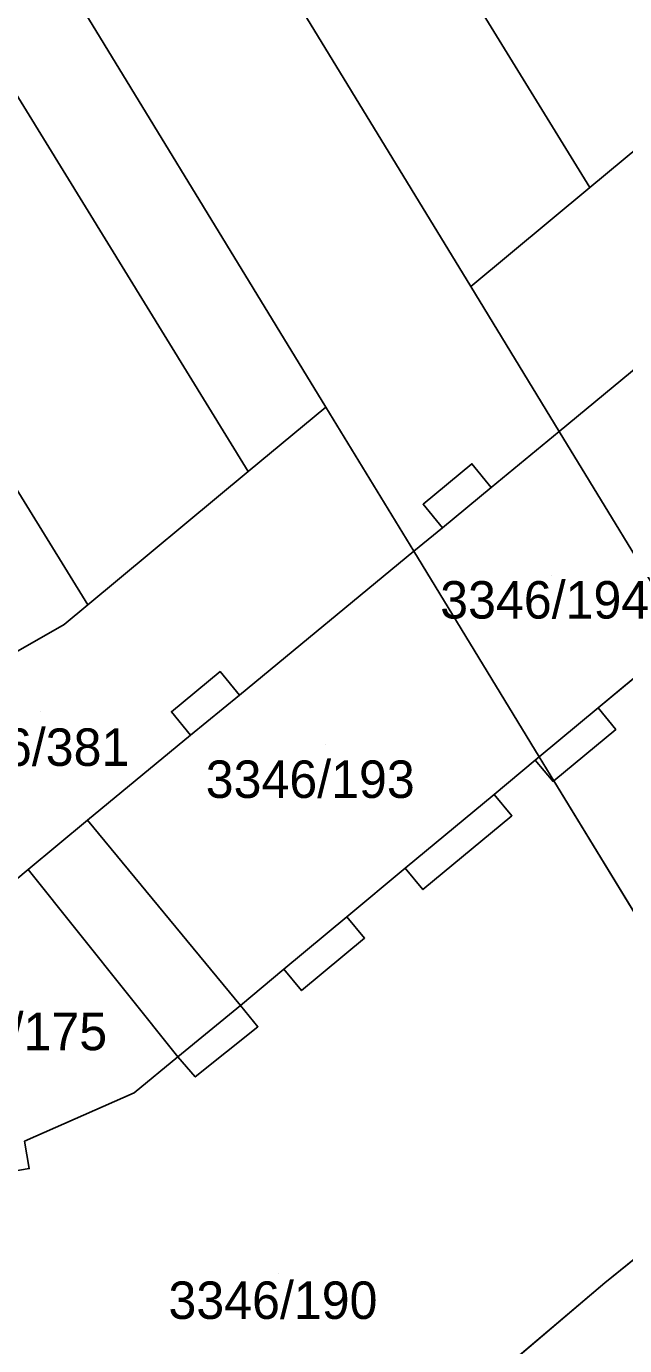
# Model space of a CAD drawing. Extents: x -262715 to -259381, y -1237238 to -1231182.
# Drawn here: x -261938.6 to -261906.7, y -1235267.1 to -1235196.7 of the extents above; entities that cross this region are included whole.
import ezdxf

# ---------------------------------------------------------------- set-up
doc = ezdxf.new("R2010")
doc.units = 0
for name, color, linetype in [('body_kn', 7, 'Continuous'), ('kladpar_druhypozemkov', 7, 'Continuous'), ('kladpar_hranice', 7, 'Continuous'), ('kladpar_parcelnecisla', 7, 'Continuous'), ('kladpar_plochy', 7, 'Continuous'), ('zappar_hrandruhpozemk', 7, 'Continuous')]:
    doc.layers.add(name, color=color, linetype=linetype)

msp = doc.modelspace()

# ---------------------------------------------------------------- linework, layer by layer
at = {"layer": 'body_kn'}
for p, q in [((-261908.56, -1235205.33), (-261908.56, -1235205.33)), ((-261914.91, -1235210.61), (-261914.91, -1235210.61)), ((-261922.65, -1235217.04), (-261922.65, -1235217.04)), ((-261922.65, -1235217.04), (-261922.65, -1235217.04)), ((-261910.19, -1235218.34), (-261910.19, -1235218.34)), ((-261910.19, -1235218.34), (-261910.19, -1235218.34)), ((-261926.79, -1235220.48), (-261926.79, -1235220.48)), ((-261914.85, -1235220.07), (-261914.85, -1235220.07)), ((-261913.82, -1235221.33), (-261913.82, -1235221.33)), ((-261917.46, -1235222.23), (-261917.46, -1235222.23)), ((-261916.43, -1235223.48), (-261916.43, -1235223.48)), ((-261916.43, -1235223.48), (-261916.43, -1235223.48)), ((-261917.95, -1235224.74), (-261917.95, -1235224.74)), ((-261917.95, -1235224.74), (-261917.95, -1235224.74)), ((-261935.35, -1235227.6), (-261935.35, -1235227.6)), ((-261936.61, -1235228.64), (-261936.61, -1235228.64)), ((-261928.29, -1235231.16), (-261928.29, -1235231.16)), ((-261927.26, -1235232.41), (-261927.26, -1235232.41)), ((-261930.89, -1235233.3), (-261930.89, -1235233.3)), ((-261908.12, -1235233.1), (-261908.12, -1235233.1)), ((-261929.87, -1235234.55), (-261929.87, -1235234.55)), ((-261929.87, -1235234.55), (-261929.87, -1235234.55)), ((-261907.18, -1235234.24), (-261907.18, -1235234.24)), ((-261911.47, -1235235.88), (-261911.47, -1235235.88)), ((-261911.47, -1235235.88), (-261911.47, -1235235.88)), ((-261911.26, -1235235.71), (-261911.26, -1235235.71)), ((-261911.26, -1235235.71), (-261911.26, -1235235.71)), ((-261910.52, -1235237.02), (-261910.52, -1235237.02)), ((-261910.48, -1235236.99), (-261910.48, -1235236.99)), ((-261910.48, -1235236.99), (-261910.48, -1235236.99)), ((-261913.67, -1235237.71), (-261913.67, -1235237.71)), ((-261912.72, -1235238.85), (-261912.72, -1235238.85)), ((-261935.36, -1235239.08), (-261935.36, -1235239.08)), ((-261935.36, -1235239.08), (-261935.36, -1235239.08)), ((-261938.53, -1235241.72), (-261938.53, -1235241.72)), ((-261938.53, -1235241.72), (-261938.53, -1235241.72)), ((-261918.41, -1235241.65), (-261918.41, -1235241.65)), ((-261918.41, -1235241.65), (-261918.41, -1235241.65)), ((-261917.47, -1235242.79), (-261917.47, -1235242.79)), ((-261921.53, -1235244.25), (-261921.53, -1235244.25)), ((-261920.58, -1235245.38), (-261920.58, -1235245.38)), ((-261924.89, -1235247.04), (-261924.89, -1235247.04)), ((-261924.89, -1235247.04), (-261924.89, -1235247.04)), ((-261923.94, -1235248.18), (-261923.94, -1235248.18)), ((-261927.21, -1235248.97), (-261927.21, -1235248.97)), ((-261926.27, -1235250.11), (-261926.27, -1235250.11)), ((-261930.55, -1235251.72), (-261930.55, -1235251.72)), ((-261930.55, -1235251.72), (-261930.55, -1235251.72)), ((-261929.62, -1235252.79), (-261929.62, -1235252.79)), ((-261932.88, -1235253.64), (-261932.88, -1235253.64)), ((-261938.48, -1235257.68), (-261938.48, -1235257.68)), ((-261907.76, -1235263.78), (-261907.76, -1235263.78))]:
    msp.add_line(p, q, dxfattribs=at)
at = {"layer": 'kladpar_druhypozemkov'}
for p, q in [((-261910.62, -1235226.04), (-261910.62, -1235226.04)), ((-261937.87, -1235233.31), (-261937.87, -1235233.31)), ((-261922.69, -1235235.04), (-261922.69, -1235235.04)), ((-261925.15, -1235263.27), (-261925.15, -1235263.27))]:
    msp.add_line(p, q, dxfattribs=at)
at = {"layer": 'kladpar_hranice'}
for points in [[(-262032.85, -1235003.37), (-262030.35, -1234992.98), (-261902.99, -1235200.1), (-261905.01, -1235202.38), (-261908.56, -1235205.33), (-262032.85, -1235003.37)], [(-262035.43, -1235013.22), (-262032.85, -1235003.37), (-261908.56, -1235205.33), (-261914.91, -1235210.61), (-261930.64, -1235184.85), (-262035.43, -1235013.22)], [(-261922.65, -1235217.04), (-261938.35, -1235191.32), (-262038.63, -1235027.04), (-262035.43, -1235013.22), (-261930.64, -1235184.85), (-261914.91, -1235210.61), (-261910.19, -1235218.34), (-261913.82, -1235221.33), (-261914.85, -1235220.07), (-261917.46, -1235222.23), (-261916.43, -1235223.48), (-261917.95, -1235224.74), (-261922.65, -1235217.04)], [(-262040.56, -1235035.39), (-262038.63, -1235027.04), (-261938.35, -1235191.32), (-261922.65, -1235217.04), (-261926.79, -1235220.48), (-262040.56, -1235035.39)], [(-262044.28, -1235050.83), (-262040.56, -1235035.39), (-261926.79, -1235220.48), (-261935.35, -1235227.6), (-262044.28, -1235050.83)], [(-262047.93, -1235065.97), (-262044.28, -1235050.83), (-261935.35, -1235227.6), (-261936.61, -1235228.64), (-261944.82, -1235233.33), (-262047.93, -1235065.97)], [(-261910.19, -1235218.34), (-261914.91, -1235210.61), (-261908.56, -1235205.33), (-261905.01, -1235202.38)], [(-261892.91, -1235208.12), (-261886.88, -1235215.43), (-261885.93, -1235216.57), (-261890.76, -1235220.59), (-261891.71, -1235219.45), (-261894.75, -1235221.97), (-261893.8, -1235223.11), (-261897.15, -1235225.9), (-261898.1, -1235224.76), (-261900.29, -1235226.59), (-261899.35, -1235227.72), (-261902.74, -1235230.54), (-261903.52, -1235229.27), (-261910.19, -1235218.34), (-261902.99, -1235212.39), (-261904.01, -1235211.15), (-261901.41, -1235209.02), (-261900.39, -1235210.25), (-261894.83, -1235205.67), (-261892.91, -1235208.12)], [(-261902.99, -1235212.39), (-261910.19, -1235218.34)], [(-261944.82, -1235233.33), (-261936.61, -1235228.64), (-261935.35, -1235227.6), (-261926.79, -1235220.48), (-261922.65, -1235217.04), (-261917.95, -1235224.74), (-261927.26, -1235232.41), (-261928.29, -1235231.16), (-261930.89, -1235233.3), (-261929.87, -1235234.55), (-261935.36, -1235239.08), (-261938.53, -1235241.72), (-261940.87, -1235243.65)], [(-261917.95, -1235224.74), (-261916.43, -1235223.48), (-261917.46, -1235222.23), (-261914.85, -1235220.07), (-261913.82, -1235221.33), (-261910.19, -1235218.34), (-261903.52, -1235229.27), (-261902.74, -1235230.54), (-261904.09, -1235231.67), (-261905.04, -1235230.53), (-261908.12, -1235233.1), (-261907.18, -1235234.24), (-261910.48, -1235236.99), (-261911.26, -1235235.71), (-261917.95, -1235224.74)], [(-261917.95, -1235224.74), (-261911.26, -1235235.71), (-261910.48, -1235236.99), (-261910.52, -1235237.02), (-261911.47, -1235235.88), (-261913.67, -1235237.71), (-261912.72, -1235238.85), (-261917.47, -1235242.79), (-261918.41, -1235241.65), (-261921.53, -1235244.25), (-261920.58, -1235245.38), (-261923.94, -1235248.18), (-261924.89, -1235247.04), (-261927.21, -1235248.97), (-261935.36, -1235239.08), (-261929.87, -1235234.55), (-261930.89, -1235233.3), (-261928.29, -1235231.16), (-261927.26, -1235232.41), (-261917.95, -1235224.74)], [(-261935.51, -1235287.3), (-261907.76, -1235263.78), (-261898.63, -1235256.4), (-261910.48, -1235236.99), (-261907.18, -1235234.24), (-261908.12, -1235233.1), (-261905.04, -1235230.53)], [(-261942.74, -1235258.4), (-261938.48, -1235257.68), (-261938.73, -1235256.22), (-261932.88, -1235253.64), (-261930.55, -1235251.72), (-261929.62, -1235252.79), (-261926.27, -1235250.11), (-261927.21, -1235248.97), (-261924.89, -1235247.04), (-261923.94, -1235248.18), (-261920.58, -1235245.38), (-261921.53, -1235244.25), (-261918.41, -1235241.65), (-261917.47, -1235242.79), (-261912.72, -1235238.85), (-261913.67, -1235237.71), (-261911.47, -1235235.88), (-261910.52, -1235237.02), (-261910.48, -1235236.99)], [(-261910.48, -1235236.99), (-261898.63, -1235256.4), (-261907.76, -1235263.78), (-261935.51, -1235287.3)], [(-261935.36, -1235239.08), (-261927.21, -1235248.97), (-261926.27, -1235250.11), (-261929.62, -1235252.79), (-261930.55, -1235251.72), (-261932.88, -1235253.64), (-261938.73, -1235256.22), (-261938.48, -1235257.68), (-261942.74, -1235258.4), (-261942.99, -1235256.95), (-261945.96, -1235257.45), (-261948.08, -1235244.93), (-261940.87, -1235243.65), (-261938.53, -1235241.72), (-261935.36, -1235239.08)]]:
    msp.add_lwpolyline(points, dxfattribs=at)
at = {"layer": 'kladpar_plochy'}
for p, q in [((-261908.12, -1235233.1), (-261905.04, -1235230.53)), ((-261907.18, -1235234.24), (-261908.12, -1235233.1)), ((-261910.48, -1235236.99), (-261907.18, -1235234.24)), ((-261898.63, -1235256.4), (-261910.48, -1235236.99)), ((-261907.76, -1235263.78), (-261898.63, -1235256.4)), ((-261935.51, -1235287.3), (-261907.76, -1235263.78))]:
    msp.add_line(p, q, dxfattribs=at)
for points in [[(-262032.85, -1235003.37), (-262030.35, -1234992.98), (-261902.99, -1235200.1), (-261905.01, -1235202.38), (-261908.56, -1235205.33)], [(-262035.43, -1235013.22), (-262032.85, -1235003.37), (-261908.56, -1235205.33), (-261914.91, -1235210.61), (-261930.64, -1235184.85)], [(-261922.65, -1235217.04), (-261938.35, -1235191.32), (-262038.63, -1235027.04), (-262035.43, -1235013.22), (-261930.64, -1235184.85), (-261914.91, -1235210.61), (-261910.19, -1235218.34), (-261913.82, -1235221.33), (-261914.85, -1235220.07), (-261917.46, -1235222.23), (-261916.43, -1235223.48), (-261917.95, -1235224.74)], [(-262040.56, -1235035.39), (-262038.63, -1235027.04), (-261938.35, -1235191.32), (-261922.65, -1235217.04), (-261926.79, -1235220.48)], [(-262044.28, -1235050.83), (-262040.56, -1235035.39), (-261926.79, -1235220.48), (-261935.35, -1235227.6)], [(-262047.93, -1235065.97), (-262044.28, -1235050.83), (-261935.35, -1235227.6), (-261936.61, -1235228.64), (-261944.82, -1235233.33)], [(-261892.91, -1235208.12), (-261886.88, -1235215.43), (-261885.93, -1235216.57), (-261890.76, -1235220.59), (-261891.71, -1235219.45), (-261894.75, -1235221.97), (-261893.8, -1235223.11), (-261897.15, -1235225.9), (-261898.1, -1235224.76), (-261900.29, -1235226.59), (-261899.35, -1235227.72), (-261902.74, -1235230.54), (-261903.52, -1235229.27), (-261910.19, -1235218.34), (-261902.99, -1235212.39), (-261904.01, -1235211.15), (-261901.41, -1235209.02), (-261900.39, -1235210.25), (-261894.83, -1235205.67)], [(-261917.95, -1235224.74), (-261916.43, -1235223.48), (-261917.46, -1235222.23), (-261914.85, -1235220.07), (-261913.82, -1235221.33), (-261910.19, -1235218.34), (-261903.52, -1235229.27), (-261902.74, -1235230.54), (-261904.09, -1235231.67), (-261905.04, -1235230.53), (-261908.12, -1235233.1), (-261907.18, -1235234.24), (-261910.48, -1235236.99), (-261911.26, -1235235.71)], [(-261917.95, -1235224.74), (-261911.26, -1235235.71), (-261910.48, -1235236.99), (-261910.52, -1235237.02), (-261911.47, -1235235.88), (-261913.67, -1235237.71), (-261912.72, -1235238.85), (-261917.47, -1235242.79), (-261918.41, -1235241.65), (-261921.53, -1235244.25), (-261920.58, -1235245.38), (-261923.94, -1235248.18), (-261924.89, -1235247.04), (-261927.21, -1235248.97), (-261935.36, -1235239.08), (-261929.87, -1235234.55), (-261930.89, -1235233.3), (-261928.29, -1235231.16), (-261927.26, -1235232.41)], [(-261935.36, -1235239.08), (-261927.21, -1235248.97), (-261926.27, -1235250.11), (-261929.62, -1235252.79), (-261930.55, -1235251.72), (-261932.88, -1235253.64), (-261938.73, -1235256.22), (-261938.48, -1235257.68), (-261942.74, -1235258.4), (-261942.99, -1235256.95), (-261945.96, -1235257.45), (-261948.08, -1235244.93), (-261940.87, -1235243.65), (-261938.53, -1235241.72)]]:
    msp.add_lwpolyline(points, close=True, dxfattribs=at)
for points in [[(-261902.99, -1235212.39), (-261910.19, -1235218.34), (-261914.91, -1235210.61), (-261908.56, -1235205.33), (-261905.01, -1235202.38)], [(-261944.82, -1235233.33), (-261936.61, -1235228.64), (-261935.35, -1235227.6), (-261926.79, -1235220.48), (-261922.65, -1235217.04), (-261917.95, -1235224.74), (-261927.26, -1235232.41), (-261928.29, -1235231.16), (-261930.89, -1235233.3), (-261929.87, -1235234.55), (-261935.36, -1235239.08), (-261938.53, -1235241.72), (-261940.87, -1235243.65)], [(-261942.74, -1235258.4), (-261938.48, -1235257.68), (-261938.73, -1235256.22), (-261932.88, -1235253.64), (-261930.55, -1235251.72), (-261929.62, -1235252.79), (-261926.27, -1235250.11), (-261927.21, -1235248.97), (-261924.89, -1235247.04), (-261923.94, -1235248.18), (-261920.58, -1235245.38), (-261921.53, -1235244.25), (-261918.41, -1235241.65), (-261917.47, -1235242.79), (-261912.72, -1235238.85), (-261913.67, -1235237.71), (-261911.47, -1235235.88), (-261910.52, -1235237.02), (-261910.48, -1235236.99), (-261898.63, -1235256.4), (-261907.76, -1235263.78), (-261935.51, -1235287.3)]]:
    msp.add_lwpolyline(points, dxfattribs=at)
at = {"layer": 'zappar_hrandruhpozemk'}
for p, q in [((-261916.43, -1235223.48), (-261913.82, -1235221.33)), ((-261929.87, -1235234.55), (-261927.26, -1235232.41)), ((-261911.26, -1235235.71), (-261908.12, -1235233.1)), ((-261911.47, -1235235.88), (-261911.26, -1235235.71)), ((-261918.41, -1235241.65), (-261913.67, -1235237.71)), ((-261938.53, -1235241.72), (-261930.55, -1235251.72)), ((-261924.89, -1235247.04), (-261921.53, -1235244.25)), ((-261930.55, -1235251.72), (-261927.21, -1235248.97))]:
    msp.add_line(p, q, dxfattribs=at)

# ---------------------------------------------------------------- texts
at = {"layer": 'kladpar_parcelnecisla'}
for s, p in [('3346/194', (-261916.547, -1235228.33)), ('3346/381', (-261944.291, -1235236.19)), ('3346/193', (-261929.06, -1235237.9)), ('3346/175', (-261945.475, -1235251.36)), ('3346/190', (-261931.049, -1235265.7))]:
    msp.add_text(s, height=2, dxfattribs=at).set_placement(p)

doc.saveas('drawing.dxf')
